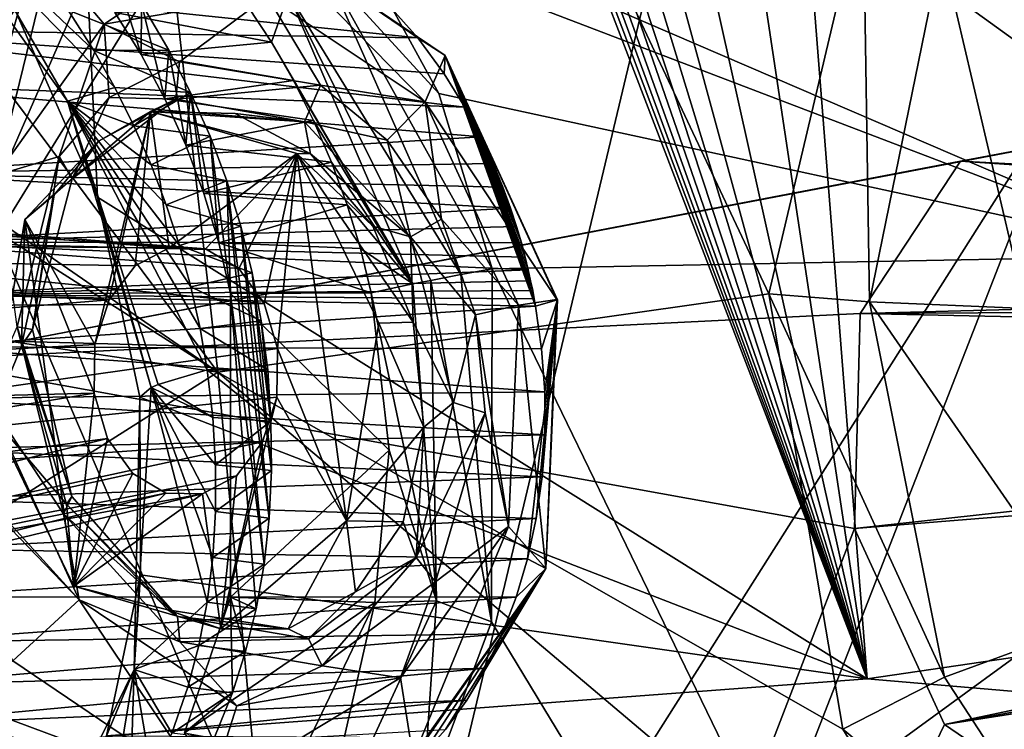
# Model space of a CAD drawing. Header units: metres. Extents: x -150 to 307, y -550 to 84.
# Tile 1000 of 1056: x 214.26 to 217.63, y 29.11 to 31.54. Entities that reach past the tile are written whole.
import ezdxf

# ---------------------------------------------------------------- set-up
doc = ezdxf.new("R2010")
doc.units = ezdxf.units.M
doc.layers.add('solid_26006363', color=7, linetype='CONTINUOUS')

msp = doc.modelspace()

# ---------------------------------------------------------------- linework, layer by layer
at = {"layer": 'solid_26006363'}
for points in [[(217.86026, 31.333513, 929.891663), (211.848404, 35.674782, 924.535278), (228.386642, 46.874367, 933.978455)], [(217.138947, 34.706226, 930.883545), (219.641235, 30.798508, 933.339844), (222.027405, 38.415852, 934.065552)], [(215.486389, 37.071774, 904.246948), (213.084427, 37.560883, 902.205933), (213.923233, 30.378296, 901.274719)], [(218.371445, 37.137581, 897.953064), (218.258987, 30.736115, 896.402832), (217.574921, 36.85342, 897.170654)], [(215.642883, 36.533531, 904.251953), (215.486389, 37.071774, 904.246948), (213.923233, 30.378296, 901.274719)], [(214.252121, 36.878094, 897.358582), (214.250473, 31.567696, 895.786499), (214.528061, 30.93549, 895.836792)], [(214.252121, 36.878094, 897.358582), (214.528061, 30.93549, 895.836792), (217.163406, 29.286482, 897.642273)], [(214.311935, 36.863071, 897.406006), (214.252121, 36.878094, 897.358582), (217.163406, 29.286482, 897.642273)], [(214.388367, 36.818512, 897.459045), (214.311935, 36.863071, 897.406006), (217.163406, 29.286482, 897.642273)], [(217.574921, 36.85342, 897.170654), (218.258987, 30.736115, 896.402832), (215.249481, 32.031883, 894.023315)], [(214.484894, 36.752907, 897.523438), (214.388367, 36.818512, 897.459045), (217.163406, 29.286482, 897.642273)], [(217.647354, 36.807339, 900.363098), (217.572937, 36.741871, 900.275024), (219.303116, 30.249979, 899.890381)], [(214.608307, 36.66671, 897.605103), (214.484894, 36.752907, 897.523438), (217.163406, 29.286482, 897.642273)], [(217.572937, 36.741871, 900.275024), (217.478226, 36.656181, 900.162292), (219.303116, 30.249979, 899.890381)], [(214.76741, 36.560158, 897.712097), (214.608307, 36.66671, 897.605103), (217.163406, 29.286482, 897.642273)], [(217.478226, 36.656181, 900.162292), (217.354446, 36.550407, 900.017151), (219.303116, 30.249979, 899.890381)], [(214.975708, 36.434803, 897.856812), (214.76741, 36.560158, 897.712097), (217.163406, 29.286482, 897.642273)], [(217.354446, 36.550407, 900.017151), (217.187653, 36.426064, 899.827576), (219.303116, 30.249979, 899.890381)], [(216.245438, 35.70789, 904.596375), (215.642883, 36.533531, 904.251953), (213.923233, 30.378296, 901.274719)], [(215.253571, 36.296837, 898.059326), (214.975708, 36.434803, 897.856812), (217.163406, 29.286482, 897.642273)], [(217.187653, 36.426064, 899.827576), (216.955307, 36.289906, 899.5755), (219.483917, 29.627092, 899.868652)], [(217.187653, 36.426064, 899.827576), (219.483917, 29.627092, 899.868652), (219.303116, 30.249979, 899.890381)], [(215.628815, 36.166958, 898.351379), (215.253571, 36.296837, 898.059326), (217.163406, 29.286482, 897.642273)], [(216.955307, 36.289906, 899.5755), (216.623062, 36.162941, 899.237244), (219.483917, 29.627092, 899.868652)], [(216.137314, 36.099575, 898.782898), (215.628815, 36.166958, 898.351379), (217.163406, 29.286482, 897.642273)], [(216.623062, 36.162941, 899.237244), (216.137314, 36.099575, 898.782898), (217.163406, 29.286482, 897.642273)], [(216.623062, 36.162941, 899.237244), (217.163406, 29.286482, 897.642273), (219.483917, 29.627092, 899.868652)], [(211.078156, 35.510029, 897.894836), (214.303421, 35.96291, 900.844727), (214.940109, 30.336975, 900.138123)], [(216.826874, 30.605143, 901.890869), (214.940109, 30.336975, 900.138123), (214.303421, 35.96291, 900.844727)], [(217.149643, 31.970301, 902.480347), (216.826874, 30.605143, 901.890869), (214.303421, 35.96291, 900.844727)], [(217.724976, 35.807453, 905.993652), (217.035202, 35.431084, 905.256958), (218.02388, 31.160553, 905.17926)], [(217.035202, 35.431084, 905.256958), (216.245438, 35.70789, 904.596375), (213.923233, 30.378296, 901.274719)], [(208.028397, 15.818866, 924.133667), (211.848404, 35.674782, 924.535278), (217.86026, 31.333513, 929.891663)], [(211.078156, 35.510029, 897.894836), (214.940109, 30.336975, 900.138123), (211.288879, 32.855736, 897.467896)], [(217.035202, 35.431084, 905.256958), (213.923233, 30.378296, 901.274719), (218.02388, 31.160553, 905.17926)], [(212.637207, 34.4235, 927.385193), (215.484024, 27.767172, 930.53302), (217.138947, 34.706226, 930.883545)], [(217.138947, 34.706226, 930.883545), (215.484024, 27.767172, 930.53302), (219.641235, 30.798508, 933.339844)], [(212.637207, 34.4235, 927.385193), (210.609711, 22.999319, 927.270874), (215.484024, 27.767172, 930.53302)], [(212.330322, 31.99634, 898.188232), (211.288879, 32.855736, 897.467896), (214.940109, 30.336975, 900.138123)], [(207.210709, 32.490288, 894.447876), (226.584961, 17.939213, 905.5672), (226.852875, 18.152309, 905.862976)], [(207.210709, 32.490288, 894.447876), (226.910736, 18.299572, 905.940063), (226.584961, 17.939213, 905.5672)], [(207.210709, 32.490288, 894.447876), (226.852875, 18.152309, 905.862976), (226.910736, 18.299572, 905.940063)], [(213.845383, 32.075024, 895.267334), (214.425476, 31.264368, 895.534668), (214.250473, 31.567696, 895.786499)], [(214.587646, 31.311029, 895.159607), (214.425476, 31.264368, 895.534668), (213.845383, 32.075024, 895.267334)], [(214.516434, 31.437704, 895.136597), (214.587646, 31.311029, 895.159607), (213.845383, 32.075024, 895.267334)], [(214.428345, 31.57637, 895.102783), (214.516434, 31.437704, 895.136597), (213.845383, 32.075024, 895.267334)], [(218.258987, 30.736115, 896.402832), (215.403854, 31.826954, 894.11499), (215.249481, 32.031883, 894.023315)], [(212.964233, 30.629288, 898.454285), (212.330322, 31.99634, 898.188232), (214.940109, 30.336975, 900.138123)], [(217.171555, 30.577318, 902.090637), (216.826874, 30.605143, 901.890869), (217.149643, 31.970301, 902.480347)], [(217.418381, 31.785557, 902.602356), (217.171555, 30.577318, 902.090637), (217.149643, 31.970301, 902.480347)], [(215.055481, 31.869308, 892.150513), (214.550995, 31.528038, 891.504211), (214.36467, 31.749233, 891.529175)], [(215.055481, 31.869308, 892.150513), (215.109039, 31.623423, 892.005737), (214.550995, 31.528038, 891.504211)], [(215.055481, 31.869308, 892.150513), (215.649841, 31.261801, 892.400635), (215.109039, 31.623423, 892.005737)], [(215.71904, 31.420338, 892.633728), (215.649841, 31.261801, 892.400635), (215.055481, 31.869308, 892.150513)], [(215.625214, 31.481527, 892.861877), (215.71904, 31.420338, 892.633728), (215.055481, 31.869308, 892.150513)], [(215.507187, 31.613689, 892.779175), (215.625214, 31.481527, 892.861877), (215.055481, 31.869308, 892.150513)], [(215.311295, 31.712795, 894.064697), (215.403854, 31.826954, 894.11499), (215.69664, 31.291056, 894.259338)], [(218.258987, 30.736115, 896.402832), (215.69664, 31.291056, 894.259338), (215.403854, 31.826954, 894.11499)], [(214.127914, 31.784117, 891.604126), (214.36467, 31.749233, 891.529175), (213.918045, 31.108477, 891.014832)], [(217.707031, 30.55471, 902.116211), (217.171555, 30.577318, 902.090637), (217.418381, 31.785557, 902.602356)], [(217.903275, 31.558571, 902.567078), (217.707031, 30.55471, 902.116211), (217.418381, 31.785557, 902.602356)], [(214.36467, 31.749233, 891.529175), (214.183273, 31.011196, 891.08313), (213.918045, 31.108477, 891.014832)], [(214.36467, 31.749233, 891.529175), (214.550995, 31.528038, 891.504211), (214.183273, 31.011196, 891.08313)], [(214.576492, 31.745401, 894.719482), (214.588364, 31.568439, 894.69281), (214.678268, 31.42458, 894.741272)], [(214.678818, 31.598503, 894.777954), (214.576492, 31.745401, 894.719482), (214.678268, 31.42458, 894.741272)], [(213.389633, 31.713556, 895.692078), (215.625214, 31.481527, 892.861877), (215.507187, 31.613689, 892.779175)], [(213.389633, 31.713556, 895.692078), (213.539993, 31.511629, 895.78064), (215.625214, 31.481527, 892.861877)], [(215.182495, 31.631571, 894.080505), (215.311295, 31.712795, 894.064697), (215.772659, 30.671072, 894.234558)], [(215.311295, 31.712795, 894.064697), (215.69664, 31.291056, 894.259338), (215.8797, 30.690626, 894.296875)], [(215.772659, 30.671072, 894.234558), (215.311295, 31.712795, 894.064697), (215.8797, 30.690626, 894.296875)], [(214.550995, 31.528038, 891.504211), (215.109039, 31.623423, 892.005737), (214.808777, 31.398949, 891.700317)], [(215.109039, 31.623423, 892.005737), (215.292252, 31.318712, 892.102051), (214.808777, 31.398949, 891.700317)], [(215.123825, 31.466383, 894.222229), (215.04158, 31.591318, 894.180542), (215.182495, 31.631571, 894.080505)], [(215.109039, 31.623423, 892.005737), (215.649841, 31.261801, 892.400635), (215.292252, 31.318712, 892.102051)], [(215.123825, 31.466383, 894.222229), (215.182495, 31.631571, 894.080505), (215.608246, 30.638472, 894.230103)], [(215.669312, 30.650892, 894.220581), (215.182495, 31.631571, 894.080505), (215.772659, 30.671072, 894.234558)], [(215.669312, 30.650892, 894.220581), (215.608246, 30.638472, 894.230103), (215.182495, 31.631571, 894.080505)], [(214.428345, 31.57637, 895.102783), (214.678818, 31.598503, 894.777954), (214.773239, 31.439468, 894.827209)], [(214.588364, 31.568439, 894.69281), (215.04158, 31.591318, 894.180542), (215.123825, 31.466383, 894.222229)], [(214.678818, 31.598503, 894.777954), (214.678268, 31.42458, 894.741272), (214.759369, 31.272825, 894.780579)], [(214.773239, 31.439468, 894.827209), (214.678818, 31.598503, 894.777954), (214.759369, 31.272825, 894.780579)], [(214.425476, 31.264368, 895.534668), (214.528061, 30.93549, 895.836792), (214.250473, 31.567696, 895.786499)], [(214.428345, 31.57637, 895.102783), (214.773239, 31.439468, 894.827209), (214.516434, 31.437704, 895.136597)], [(214.678268, 31.42458, 894.741272), (214.588364, 31.568439, 894.69281), (215.123825, 31.466383, 894.222229)], [(214.397385, 31.075453, 891.280151), (214.183273, 31.011196, 891.08313), (214.550995, 31.528038, 891.504211)], [(214.568695, 31.276424, 891.468323), (214.397385, 31.075453, 891.280151), (214.550995, 31.528038, 891.504211)], [(214.568695, 31.276424, 891.468323), (214.550995, 31.528038, 891.504211), (214.808777, 31.398949, 891.700317)], [(213.539993, 31.511629, 895.78064), (215.786148, 31.24403, 892.965881), (215.715942, 31.357466, 892.922058)], [(213.539993, 31.511629, 895.78064), (213.650192, 31.327446, 895.838196), (215.786148, 31.24403, 892.965881)], [(213.539993, 31.511629, 895.78064), (215.715942, 31.357466, 892.922058), (215.625214, 31.481527, 892.861877)], [(214.678268, 31.42458, 894.741272), (215.123825, 31.466383, 894.222229), (215.199631, 31.335037, 894.256958)], [(215.199631, 31.335037, 894.256958), (215.123825, 31.466383, 894.222229), (215.608246, 30.638472, 894.230103)], [(215.625214, 31.481527, 892.861877), (215.715942, 31.357466, 892.922058), (215.71904, 31.420338, 892.633728)], [(214.516434, 31.437704, 895.136597), (214.773239, 31.439468, 894.827209), (214.847504, 31.294588, 894.861938)], [(214.516434, 31.437704, 895.136597), (214.847504, 31.294588, 894.861938), (214.587646, 31.311029, 895.159607)], [(214.759369, 31.272825, 894.780579), (214.678268, 31.42458, 894.741272), (215.199631, 31.335037, 894.256958)], [(214.773239, 31.439468, 894.827209), (214.759369, 31.272825, 894.780579), (214.831085, 31.113705, 894.810364)], [(214.847504, 31.294588, 894.861938), (214.773239, 31.439468, 894.827209), (214.831085, 31.113705, 894.810364)], [(216.101044, 30.584837, 892.797058), (215.649841, 31.261801, 892.400635), (215.71904, 31.420338, 892.633728)], [(215.715942, 31.357466, 892.922058), (215.786148, 31.24403, 892.965881), (215.71904, 31.420338, 892.633728)], [(216.103104, 30.584391, 892.827393), (216.101044, 30.584837, 892.797058), (215.71904, 31.420338, 892.633728)], [(216.02858, 30.562809, 893.074036), (216.103104, 30.584391, 892.827393), (215.71904, 31.420338, 892.633728)], [(216.02356, 30.587608, 893.073425), (216.02858, 30.562809, 893.074036), (215.71904, 31.420338, 892.633728)], [(216.01886, 30.616625, 893.073486), (216.02356, 30.587608, 893.073425), (215.71904, 31.420338, 892.633728)], [(216.011414, 30.649677, 893.072021), (216.01886, 30.616625, 893.073486), (215.71904, 31.420338, 892.633728)], [(216.003021, 30.687458, 893.070374), (216.011414, 30.649677, 893.072021), (215.71904, 31.420338, 892.633728)], [(215.992737, 30.730516, 893.067871), (216.003021, 30.687458, 893.070374), (215.71904, 31.420338, 892.633728)], [(215.97963, 30.779444, 893.063782), (215.992737, 30.730516, 893.067871), (215.71904, 31.420338, 892.633728)], [(215.962997, 30.834991, 893.057739), (215.97963, 30.779444, 893.063782), (215.71904, 31.420338, 892.633728)], [(215.942184, 30.898069, 893.049194), (215.962997, 30.834991, 893.057739), (215.71904, 31.420338, 892.633728)], [(215.916031, 30.969604, 893.037292), (215.942184, 30.898069, 893.049194), (215.71904, 31.420338, 892.633728)], [(215.882919, 31.050587, 893.020752), (215.916031, 30.969604, 893.037292), (215.71904, 31.420338, 892.633728)], [(215.840591, 31.14185, 892.997742), (215.882919, 31.050587, 893.020752), (215.71904, 31.420338, 892.633728)], [(215.786148, 31.24403, 892.965881), (215.840591, 31.14185, 892.997742), (215.71904, 31.420338, 892.633728)], [(214.568695, 31.276424, 891.468323), (214.808777, 31.398949, 891.700317), (214.797119, 31.271193, 891.747437)], [(214.797119, 31.271193, 891.747437), (214.808777, 31.398949, 891.700317), (215.292252, 31.318712, 892.102051)], [(210.618042, 12.746159, 926.440979), (208.028397, 15.818866, 924.133667), (217.86026, 31.333513, 929.891663)], [(210.618042, 12.746159, 926.440979), (217.86026, 31.333513, 929.891663), (222.933075, 25.208296, 934.411377)], [(213.650192, 31.327446, 895.838196), (215.840591, 31.14185, 892.997742), (215.786148, 31.24403, 892.965881)], [(213.650192, 31.327446, 895.838196), (213.79039, 31.018394, 895.896362), (215.840591, 31.14185, 892.997742)], [(214.759369, 31.272825, 894.780579), (215.199631, 31.335037, 894.256958), (215.268402, 31.19792, 894.284424)], [(215.237183, 31.193531, 892.111572), (214.797119, 31.271193, 891.747437), (215.292252, 31.318712, 892.102051)], [(215.268402, 31.19792, 894.284424), (215.199631, 31.335037, 894.256958), (215.608246, 30.638472, 894.230103)], [(215.237183, 31.193531, 892.111572), (215.292252, 31.318712, 892.102051), (215.520203, 31.130829, 892.261536)], [(215.649841, 31.261801, 892.400635), (215.520203, 31.130829, 892.261536), (215.292252, 31.318712, 892.102051)], [(214.587646, 31.311029, 895.159607), (214.652893, 31.180279, 895.176331), (214.425476, 31.264368, 895.534668)], [(214.587646, 31.311029, 895.159607), (214.847504, 31.294588, 894.861938), (214.652893, 31.180279, 895.176331)], [(214.652893, 31.180279, 895.176331), (214.847504, 31.294588, 894.861938), (214.913895, 31.144547, 894.888977)], [(214.847504, 31.294588, 894.861938), (214.831085, 31.113705, 894.810364), (214.892715, 30.948748, 894.830322)], [(214.847504, 31.294588, 894.861938), (214.892715, 30.948748, 894.830322), (214.943848, 30.77915, 894.840332)], [(214.913895, 31.144547, 894.888977), (214.847504, 31.294588, 894.861938), (214.943848, 30.77915, 894.840332)], [(218.258987, 30.736115, 896.402832), (215.8797, 30.690626, 894.296875), (215.69664, 31.291056, 894.259338)], [(214.441589, 30.998728, 891.382813), (214.397385, 31.075453, 891.280151), (214.568695, 31.276424, 891.468323)], [(214.425476, 31.264368, 895.534668), (214.712036, 30.284004, 895.504822), (214.528061, 30.93549, 895.836792)], [(214.425476, 31.264368, 895.534668), (214.904495, 30.344143, 895.144775), (214.73645, 30.294781, 895.431335)], [(214.880005, 30.486568, 895.165527), (214.904495, 30.344143, 895.144775), (214.425476, 31.264368, 895.534668)], [(214.425476, 31.264368, 895.534668), (214.73645, 30.294781, 895.431335), (214.712036, 30.284004, 895.504822)], [(214.848343, 30.628815, 895.180176), (214.880005, 30.486568, 895.165527), (214.425476, 31.264368, 895.534668)], [(214.809631, 30.770035, 895.18866), (214.848343, 30.628815, 895.180176), (214.425476, 31.264368, 895.534668)], [(214.764053, 30.909388, 895.190857), (214.809631, 30.770035, 895.18866), (214.425476, 31.264368, 895.534668)], [(214.711777, 31.046213, 895.186768), (214.764053, 30.909388, 895.190857), (214.425476, 31.264368, 895.534668)], [(214.652893, 31.180279, 895.176331), (214.711777, 31.046213, 895.186768), (214.425476, 31.264368, 895.534668)], [(214.441589, 30.998728, 891.382813), (214.568695, 31.276424, 891.468323), (214.797119, 31.271193, 891.747437)], [(214.531494, 31.127274, 891.633484), (214.441589, 30.998728, 891.382813), (214.797119, 31.271193, 891.747437)], [(214.531494, 31.127274, 891.633484), (214.797119, 31.271193, 891.747437), (214.71022, 31.229275, 891.854492)], [(215.237183, 31.193531, 892.111572), (214.71022, 31.229275, 891.854492), (214.797119, 31.271193, 891.747437)], [(214.831085, 31.113705, 894.810364), (214.759369, 31.272825, 894.780579), (215.268402, 31.19792, 894.284424)], [(215.649841, 31.261801, 892.400635), (215.706284, 30.86042, 892.368469), (215.520203, 31.130829, 892.261536)], [(215.649841, 31.261801, 892.400635), (215.970367, 30.566343, 892.539124), (215.706284, 30.86042, 892.368469)], [(216.101044, 30.584837, 892.797058), (215.970367, 30.566343, 892.539124), (215.649841, 31.261801, 892.400635)], [(214.279984, 30.858852, 891.47113), (214.71022, 31.229275, 891.854492), (214.519135, 30.430927, 891.684204)], [(214.531494, 31.127274, 891.633484), (214.71022, 31.229275, 891.854492), (214.279984, 30.858852, 891.47113)], [(214.71022, 31.229275, 891.854492), (214.568405, 30.583944, 891.728088), (214.519135, 30.430927, 891.684204)], [(214.71022, 31.229275, 891.854492), (214.657516, 30.700096, 891.807495), (214.568405, 30.583944, 891.728088)], [(214.71022, 31.229275, 891.854492), (214.773682, 30.761766, 891.911011), (214.657516, 30.700096, 891.807495)], [(215.210876, 31.084682, 892.300537), (214.773682, 30.761766, 891.911011), (214.71022, 31.229275, 891.854492)], [(215.258087, 31.084583, 892.248291), (215.210876, 31.084682, 892.300537), (214.71022, 31.229275, 891.854492)], [(215.000076, 31.222694, 892.05719), (215.258087, 31.084583, 892.248291), (214.71022, 31.229275, 891.854492)], [(215.237183, 31.193531, 892.111572), (215.000076, 31.222694, 892.05719), (214.71022, 31.229275, 891.854492)], [(215.237183, 31.193531, 892.111572), (215.258087, 31.084583, 892.248291), (215.000076, 31.222694, 892.05719)], [(214.652893, 31.180279, 895.176331), (214.913895, 31.144547, 894.888977), (214.711777, 31.046213, 895.186768)], [(214.831085, 31.113705, 894.810364), (215.268402, 31.19792, 894.284424), (215.329666, 31.05584, 894.304382)], [(215.59993, 30.799896, 892.335327), (215.258087, 31.084583, 892.248291), (215.237183, 31.193531, 892.111572)], [(215.59993, 30.799896, 892.335327), (215.237183, 31.193531, 892.111572), (215.520203, 31.130829, 892.261536)], [(215.329666, 31.05584, 894.304382), (215.268402, 31.19792, 894.284424), (215.608246, 30.638472, 894.230103)], [(214.773682, 30.761766, 891.911011), (209.579437, 31.160164, 897.63208), (209.112137, 30.80085, 897.154297)], [(214.898651, 30.758759, 892.022339), (210.157608, 31.059816, 898.111023), (209.579437, 31.160164, 897.63208)], [(214.898651, 30.758759, 892.022339), (209.579437, 31.160164, 897.63208), (214.773682, 30.761766, 891.911011)], [(217.483505, 31.058556, 904.653503), (218.02388, 31.160553, 905.17926), (213.923233, 30.378296, 901.274719)], [(223.114975, 30.761793, 899.356201), (218.02388, 31.160553, 905.17926), (217.483505, 31.058556, 904.653503)], [(213.79039, 31.018394, 895.896362), (215.882919, 31.050587, 893.020752), (215.840591, 31.14185, 892.997742)], [(214.531494, 31.127274, 891.633484), (214.279984, 30.858852, 891.47113), (214.380173, 30.944204, 891.460266)], [(214.531494, 31.127274, 891.633484), (214.380173, 30.944204, 891.460266), (214.441589, 30.998728, 891.382813)], [(214.711777, 31.046213, 895.186768), (214.913895, 31.144547, 894.888977), (214.970886, 30.991871, 894.907349)], [(214.892715, 30.948748, 894.830322), (214.831085, 31.113705, 894.810364), (215.329666, 31.05584, 894.304382)], [(214.913895, 31.144547, 894.888977), (214.943848, 30.77915, 894.840332), (214.984161, 30.606047, 894.840393)], [(214.970886, 30.991871, 894.907349), (214.913895, 31.144547, 894.888977), (214.984161, 30.606047, 894.840393)], [(215.59993, 30.799896, 892.335327), (215.520203, 31.130829, 892.261536), (215.706284, 30.86042, 892.368469)], [(215.210876, 31.084682, 892.300537), (214.898651, 30.758759, 892.022339), (214.773682, 30.761766, 891.911011)], [(215.210876, 31.084682, 892.300537), (215.012589, 30.691992, 892.123901), (214.898651, 30.758759, 892.022339)], [(215.210876, 31.084682, 892.300537), (215.098862, 30.572008, 892.200745), (215.012589, 30.691992, 892.123901)], [(215.210876, 31.084682, 892.300537), (215.14444, 30.417044, 892.241333), (215.098862, 30.572008, 892.200745)], [(215.210876, 31.084682, 892.300537), (215.381012, 29.827234, 892.452148), (215.14444, 30.417044, 892.241333)], [(215.210876, 31.084682, 892.300537), (215.491348, 30.504467, 892.550415), (215.381012, 29.827234, 892.452148)], [(215.609283, 30.50791, 892.417542), (215.491348, 30.504467, 892.550415), (215.210876, 31.084682, 892.300537)], [(215.470734, 30.836069, 892.374878), (215.609283, 30.50791, 892.417542), (215.210876, 31.084682, 892.300537)], [(215.258087, 31.084583, 892.248291), (215.470734, 30.836069, 892.374878), (215.210876, 31.084682, 892.300537)], [(215.59993, 30.799896, 892.335327), (215.470734, 30.836069, 892.374878), (215.258087, 31.084583, 892.248291)], [(215.098862, 30.572008, 892.200745), (210.622925, 30.541452, 898.40686), (210.157608, 31.059816, 898.111023)], [(215.012589, 30.691992, 892.123901), (215.098862, 30.572008, 892.200745), (210.157608, 31.059816, 898.111023)], [(214.898651, 30.758759, 892.022339), (215.012589, 30.691992, 892.123901), (210.157608, 31.059816, 898.111023)], [(213.79039, 31.018394, 895.896362), (215.916031, 30.969604, 893.037292), (215.882919, 31.050587, 893.020752)], [(217.13974, 30.537546, 904.222717), (217.483505, 31.058556, 904.653503), (213.923233, 30.378296, 901.274719)], [(214.397385, 31.075453, 891.280151), (214.253418, 30.491816, 891.0401), (214.183273, 31.011196, 891.08313)], [(214.305817, 30.483051, 891.151123), (214.253418, 30.491816, 891.0401), (214.397385, 31.075453, 891.280151)], [(214.441589, 30.998728, 891.382813), (214.305817, 30.483051, 891.151123), (214.397385, 31.075453, 891.280151)], [(214.711777, 31.046213, 895.186768), (214.970886, 30.991871, 894.907349), (214.764053, 30.909388, 895.190857)], [(214.892715, 30.948748, 894.830322), (215.329666, 31.05584, 894.304382), (215.383148, 30.909603, 894.316711)], [(215.383148, 30.909603, 894.316711), (215.329666, 31.05584, 894.304382), (215.608246, 30.638472, 894.230103)], [(222.873535, 30.689518, 899.141113), (217.483505, 31.058556, 904.653503), (217.13974, 30.537546, 904.222717)], [(222.987366, 30.75778, 899.242554), (217.483505, 31.058556, 904.653503), (222.873535, 30.689518, 899.141113)], [(223.114975, 30.761793, 899.356201), (217.483505, 31.058556, 904.653503), (222.987366, 30.75778, 899.242554)], [(213.79039, 31.018394, 895.896362), (215.942184, 30.898069, 893.049194), (215.916031, 30.969604, 893.037292)], [(213.79039, 31.018394, 895.896362), (213.866653, 30.781681, 895.914185), (215.942184, 30.898069, 893.049194)], [(214.380173, 30.944204, 891.460266), (214.305817, 30.483051, 891.151123), (214.441589, 30.998728, 891.382813)], [(214.764053, 30.909388, 895.190857), (214.970886, 30.991871, 894.907349), (215.018845, 30.836044, 894.917419)], [(214.970886, 30.991871, 894.907349), (214.984161, 30.606047, 894.840393), (215.098618, 29.678654, 894.755554)], [(214.970886, 30.991871, 894.907349), (215.098618, 29.678654, 894.755554), (215.115784, 29.83626, 894.801514)], [(215.018845, 30.836044, 894.917419), (214.970886, 30.991871, 894.907349), (215.115784, 29.83626, 894.801514)], [(214.380173, 30.944204, 891.460266), (214.279984, 30.858852, 891.47113), (214.267975, 30.426188, 891.24585)], [(214.380173, 30.944204, 891.460266), (214.267975, 30.426188, 891.24585), (214.305817, 30.483051, 891.151123)], [(214.943848, 30.77915, 894.840332), (214.892715, 30.948748, 894.830322), (215.383148, 30.909603, 894.316711)], [(214.528061, 30.93549, 895.836792), (214.673462, 30.251316, 895.759338), (217.163406, 29.286482, 897.642273)], [(214.712036, 30.284004, 895.504822), (214.673462, 30.251316, 895.759338), (214.528061, 30.93549, 895.836792)], [(213.866653, 30.781681, 895.914185), (215.962997, 30.834991, 893.057739), (215.942184, 30.898069, 893.049194)], [(214.764053, 30.909388, 895.190857), (215.018845, 30.836044, 894.917419), (214.809631, 30.770035, 895.18866)], [(214.943848, 30.77915, 894.840332), (215.383148, 30.909603, 894.316711), (215.428619, 30.759951, 894.32135)], [(215.428619, 30.759951, 894.32135), (215.383148, 30.909603, 894.316711), (215.608246, 30.638472, 894.230103)], [(214.447632, 29.603462, 891.620483), (214.16951, 30.182602, 891.372681), (214.279984, 30.858852, 891.47113)], [(214.267975, 30.426188, 891.24585), (214.279984, 30.858852, 891.47113), (214.16951, 30.182602, 891.372681)], [(214.279984, 30.858852, 891.47113), (214.519135, 30.430927, 891.684204), (214.517166, 30.264397, 891.682434)], [(214.447632, 29.603462, 891.620483), (214.279984, 30.858852, 891.47113), (214.517166, 30.264397, 891.682434)], [(215.59993, 30.799896, 892.335327), (215.706284, 30.86042, 892.368469), (215.822754, 30.533226, 892.404236)], [(215.970367, 30.566343, 892.539124), (215.822754, 30.533226, 892.404236), (215.706284, 30.86042, 892.368469)], [(213.866653, 30.781681, 895.914185), (215.97963, 30.779444, 893.063782), (215.962997, 30.834991, 893.057739)], [(214.809631, 30.770035, 895.18866), (215.018845, 30.836044, 894.917419), (215.058334, 30.676142, 894.919373)], [(215.018845, 30.836044, 894.917419), (215.115784, 29.83626, 894.801514), (215.123764, 29.999708, 894.84082)], [(215.058334, 30.676142, 894.919373), (215.018845, 30.836044, 894.917419), (215.123764, 29.999708, 894.84082)], [(215.59993, 30.799896, 892.335327), (215.609283, 30.50791, 892.417542), (215.470734, 30.836069, 892.374878)], [(214.568405, 30.583944, 891.728088), (209.112137, 30.80085, 897.154297), (208.935577, 30.123995, 896.864014)], [(214.657516, 30.700096, 891.807495), (214.773682, 30.761766, 891.911011), (209.112137, 30.80085, 897.154297)], [(214.568405, 30.583944, 891.728088), (214.657516, 30.700096, 891.807495), (209.112137, 30.80085, 897.154297)], [(213.866653, 30.781681, 895.914185), (216.003021, 30.687458, 893.070374), (215.992737, 30.730516, 893.067871)], [(213.866653, 30.781681, 895.914185), (213.908524, 30.602211, 895.914063), (216.003021, 30.687458, 893.070374)], [(213.866653, 30.781681, 895.914185), (215.992737, 30.730516, 893.067871), (215.97963, 30.779444, 893.063782)], [(214.943848, 30.77915, 894.840332), (215.428619, 30.759951, 894.32135), (215.465805, 30.607647, 894.318298)], [(214.943848, 30.77915, 894.840332), (215.465805, 30.607647, 894.318298), (214.984161, 30.606047, 894.840393)], [(215.484024, 27.767172, 930.53302), (217.784317, 23.137108, 932.776428), (219.641235, 30.798508, 933.339844)], [(215.747772, 30.232758, 892.337524), (215.609283, 30.50791, 892.417542), (215.59993, 30.799896, 892.335327)], [(215.747772, 30.232758, 892.337524), (215.59993, 30.799896, 892.335327), (215.822754, 30.533226, 892.404236)], [(214.809631, 30.770035, 895.18866), (215.058334, 30.676142, 894.919373), (214.848343, 30.628815, 895.180176)], [(215.465805, 30.607647, 894.318298), (215.428619, 30.759951, 894.32135), (215.608246, 30.638472, 894.230103)], [(218.258987, 30.736115, 896.402832), (218.818283, 24.63063, 895.775085), (215.8797, 30.690626, 894.296875)], [(213.908524, 30.602211, 895.914063), (216.011414, 30.649677, 893.072021), (216.003021, 30.687458, 893.070374)], [(214.848343, 30.628815, 895.180176), (215.058334, 30.676142, 894.919373), (215.089371, 30.512175, 894.91333)], [(215.058334, 30.676142, 894.919373), (215.123764, 29.999708, 894.84082), (215.122513, 30.169003, 894.873413)], [(215.089371, 30.512175, 894.91333), (215.058334, 30.676142, 894.919373), (215.122513, 30.169003, 894.873413)], [(215.772659, 30.671072, 894.234558), (215.8797, 30.690626, 894.296875), (215.877319, 29.482153, 894.055481)], [(218.818283, 24.63063, 895.775085), (215.877319, 29.482153, 894.055481), (215.8797, 30.690626, 894.296875)], [(222.873535, 30.689518, 899.141113), (217.13974, 30.537546, 904.222717), (222.788666, 30.569798, 899.065491)], [(213.908524, 30.602211, 895.914063), (216.01886, 30.616625, 893.073486), (216.011414, 30.649677, 893.072021)], [(215.68959, 29.553858, 894.002014), (215.608246, 30.638472, 894.230103), (215.669312, 30.650892, 894.220581)], [(215.669312, 30.650892, 894.220581), (215.772659, 30.671072, 894.234558), (215.877319, 29.482153, 894.055481)], [(215.68959, 29.553858, 894.002014), (215.669312, 30.650892, 894.220581), (215.877319, 29.482153, 894.055481)], [(213.019028, 29.119267, 898.197327), (212.964233, 30.629288, 898.454285), (214.940109, 30.336975, 900.138123)], [(213.908524, 30.602211, 895.914063), (216.02356, 30.587608, 893.073425), (216.01886, 30.616625, 893.073486)], [(214.848343, 30.628815, 895.180176), (215.089371, 30.512175, 894.91333), (214.880005, 30.486568, 895.165527)], [(214.984161, 30.606047, 894.840393), (215.465805, 30.607647, 894.318298), (215.526688, 30.069227, 894.247986)], [(215.68959, 29.553858, 894.002014), (215.465805, 30.607647, 894.318298), (215.608246, 30.638472, 894.230103)], [(215.526688, 30.069227, 894.247986), (215.465805, 30.607647, 894.318298), (215.68959, 29.553858, 894.002014)], [(214.519135, 30.430927, 891.684204), (214.568405, 30.583944, 891.728088), (208.935577, 30.123995, 896.864014)], [(213.908524, 30.602211, 895.914063), (216.02858, 30.562809, 893.074036), (216.02356, 30.587608, 893.073425)], [(213.93718, 30.422859, 895.902649), (216.02858, 30.562809, 893.074036), (213.908524, 30.602211, 895.914063)], [(216.826874, 30.605143, 901.890869), (217.080124, 29.113903, 901.813843), (214.940109, 30.336975, 900.138123)], [(214.983688, 29.566008, 894.63324), (214.984161, 30.606047, 894.840393), (215.526688, 30.069227, 894.247986)], [(215.072006, 29.526525, 894.702576), (214.984161, 30.606047, 894.840393), (214.983688, 29.566008, 894.63324)], [(215.072006, 29.526525, 894.702576), (215.098618, 29.678654, 894.755554), (214.984161, 30.606047, 894.840393)], [(216.063553, 29.664536, 892.610596), (215.970367, 30.566343, 892.539124), (216.101044, 30.584837, 892.797058)], [(216.001144, 29.698, 892.921082), (216.103104, 30.584391, 892.827393), (216.030746, 29.835741, 892.967285)], [(216.063553, 29.664536, 892.610596), (216.103104, 30.584391, 892.827393), (216.001144, 29.698, 892.921082)], [(216.049072, 30.416113, 893.070007), (216.103104, 30.584391, 892.827393), (216.02858, 30.562809, 893.074036)], [(216.030746, 29.835741, 892.967285), (216.103104, 30.584391, 892.827393), (216.050537, 29.977627, 893.005676)], [(216.059631, 30.268957, 893.05719), (216.103104, 30.584391, 892.827393), (216.049072, 30.416113, 893.070007)], [(216.050537, 29.977627, 893.005676), (216.103104, 30.584391, 892.827393), (216.060165, 30.122429, 893.035706)], [(216.060165, 30.122429, 893.035706), (216.103104, 30.584391, 892.827393), (216.059631, 30.268957, 893.05719)], [(216.063553, 29.664536, 892.610596), (216.101044, 30.584837, 892.797058), (216.103104, 30.584391, 892.827393)], [(217.428772, 29.292385, 902.030457), (217.080124, 29.113903, 901.813843), (216.826874, 30.605143, 901.890869)], [(217.171555, 30.577318, 902.090637), (217.428772, 29.292385, 902.030457), (216.826874, 30.605143, 901.890869)], [(217.932449, 29.477125, 902.040955), (217.428772, 29.292385, 902.030457), (217.171555, 30.577318, 902.090637)], [(217.707031, 30.55471, 902.116211), (217.932449, 29.477125, 902.040955), (217.171555, 30.577318, 902.090637)], [(215.098862, 30.572008, 892.200745), (215.14444, 30.417044, 892.241333), (210.622925, 30.541452, 898.40686)], [(215.14444, 30.417044, 892.241333), (210.798981, 29.802349, 898.408936), (210.622925, 30.541452, 898.40686)], [(216.049072, 30.416113, 893.070007), (216.02858, 30.562809, 893.074036), (213.93718, 30.422859, 895.902649)], [(215.935135, 29.808376, 892.359436), (215.822754, 30.533226, 892.404236), (215.970367, 30.566343, 892.539124)], [(216.063553, 29.664536, 892.610596), (215.935135, 29.808376, 892.359436), (215.970367, 30.566343, 892.539124)], [(222.788666, 30.569798, 899.065491), (217.13974, 30.537546, 904.222717), (222.744095, 30.417059, 899.025818)], [(217.119797, 29.801649, 904.049011), (217.13974, 30.537546, 904.222717), (213.923233, 30.378296, 901.274719)], [(214.880005, 30.486568, 895.165527), (215.089371, 30.512175, 894.91333), (215.111984, 30.344149, 894.899231)], [(215.089371, 30.512175, 894.91333), (215.122513, 30.169003, 894.873413), (215.111984, 30.344149, 894.899231)], [(215.609283, 30.50791, 892.417542), (215.646271, 30.14827, 892.366882), (215.491348, 30.504467, 892.550415)], [(215.747772, 30.232758, 892.337524), (215.646271, 30.14827, 892.366882), (215.609283, 30.50791, 892.417542)], [(215.747772, 30.232758, 892.337524), (215.822754, 30.533226, 892.404236), (215.855621, 30.196815, 892.366211)], [(215.935135, 29.808376, 892.359436), (215.855621, 30.196815, 892.366211), (215.822754, 30.533226, 892.404236)], [(222.744095, 30.417059, 899.025818), (217.13974, 30.537546, 904.222717), (217.119797, 29.801649, 904.049011)], [(214.253418, 30.491816, 891.0401), (214.411758, 29.85107, 891.051147), (214.147797, 30.250931, 890.9021)], [(214.440292, 29.911301, 891.142029), (214.411758, 29.85107, 891.051147), (214.253418, 30.491816, 891.0401)], [(214.305817, 30.483051, 891.151123), (214.440292, 29.911301, 891.142029), (214.253418, 30.491816, 891.0401)], [(214.267975, 30.426188, 891.24585), (214.440292, 29.911301, 891.142029), (214.305817, 30.483051, 891.151123)], [(214.880005, 30.486568, 895.165527), (215.111984, 30.344149, 894.899231), (214.904495, 30.344143, 895.144775)], [(215.646271, 30.14827, 892.366882), (215.381012, 29.827234, 892.452148), (215.491348, 30.504467, 892.550415)], [(214.517166, 30.264397, 891.682434), (214.519135, 30.430927, 891.684204), (208.935577, 30.123995, 896.864014)], [(215.14444, 30.417044, 892.241333), (215.142502, 30.250511, 892.239624), (210.798981, 29.802349, 898.408936)], [(216.059631, 30.268957, 893.05719), (213.93718, 30.422859, 895.902649), (213.953522, 30.246422, 895.881287)], [(216.059631, 30.268957, 893.05719), (216.049072, 30.416113, 893.070007), (213.93718, 30.422859, 895.902649)], [(214.267975, 30.426188, 891.24585), (214.16951, 30.182602, 891.372681), (214.422424, 29.884733, 891.255249)], [(214.267975, 30.426188, 891.24585), (214.422424, 29.884733, 891.255249), (214.440292, 29.911301, 891.142029)], [(215.381012, 29.827234, 892.452148), (215.142502, 30.250511, 892.239624), (215.14444, 30.417044, 892.241333)], [(222.744095, 30.417059, 899.025818), (217.119797, 29.801649, 904.049011), (222.745697, 30.253086, 899.027222)], [(210.15062, 28.773491, 897.642944), (214.58371, 23.214386, 900.541687), (213.923233, 30.378296, 901.274719)], [(217.119797, 29.801649, 904.049011), (213.923233, 30.378296, 901.274719), (214.58371, 23.214386, 900.541687)], [(214.73645, 30.294781, 895.431335), (214.904495, 30.344143, 895.144775), (214.923706, 30.180826, 895.113403)], [(214.904495, 30.344143, 895.144775), (215.111984, 30.344149, 894.899231), (215.122513, 30.169003, 894.873413)], [(214.923706, 30.180826, 895.113403), (214.904495, 30.344143, 895.144775), (215.122513, 30.169003, 894.873413)], [(213.019028, 29.119267, 898.197327), (214.940109, 30.336975, 900.138123), (215.467972, 24.722464, 899.552673)], [(217.835709, 27.888176, 902.262634), (215.467972, 24.722464, 899.552673), (214.940109, 30.336975, 900.138123)], [(217.080124, 29.113903, 901.813843), (217.835709, 27.888176, 902.262634), (214.940109, 30.336975, 900.138123)], [(214.712036, 30.284004, 895.504822), (214.654404, 29.31871, 895.211731), (214.673462, 30.251316, 895.759338)], [(214.712036, 30.284004, 895.504822), (214.903885, 29.549238, 894.9151), (214.654404, 29.31871, 895.211731)], [(214.712036, 30.284004, 895.504822), (214.73645, 30.294781, 895.431335), (214.923706, 30.180826, 895.113403)], [(214.712036, 30.284004, 895.504822), (214.923706, 30.180826, 895.113403), (214.933136, 30.018795, 895.074524)], [(214.712036, 30.284004, 895.504822), (214.933136, 30.018795, 895.074524), (214.932922, 29.858932, 895.02832)], [(214.712036, 30.284004, 895.504822), (214.932922, 29.858932, 895.02832), (214.923126, 29.702124, 894.975098)], [(214.712036, 30.284004, 895.504822), (214.923126, 29.702124, 894.975098), (214.903885, 29.549238, 894.9151)], [(214.517166, 30.264397, 891.682434), (208.935577, 30.123995, 896.864014), (209.117157, 29.38081, 896.871399)], [(214.562744, 30.109421, 891.723083), (214.517166, 30.264397, 891.682434), (209.117157, 29.38081, 896.871399)], [(215.142502, 30.250511, 892.239624), (215.093262, 30.097544, 892.19574), (210.798981, 29.802349, 898.408936)], [(213.880142, 30.201, 890.802551), (214.147797, 30.250931, 890.9021), (214.466187, 29.556839, 891.041443)], [(216.060165, 30.122429, 893.035706), (216.059631, 30.268957, 893.05719), (213.953522, 30.246422, 895.881287)], [(216.060165, 30.122429, 893.035706), (213.953522, 30.246422, 895.881287), (213.957581, 30.072903, 895.849976)], [(214.411758, 29.85107, 891.051147), (214.466187, 29.556839, 891.041443), (214.147797, 30.250931, 890.9021)], [(214.447632, 29.603462, 891.620483), (214.517166, 30.264397, 891.682434), (214.562744, 30.109421, 891.723083)], [(214.654404, 29.31871, 895.211731), (214.676117, 29.643215, 895.582764), (214.673462, 30.251316, 895.759338)], [(214.673462, 30.251316, 895.759338), (214.676117, 29.643215, 895.582764), (217.163406, 29.286482, 897.642273)], [(214.950638, 29.457518, 892.068665), (215.093262, 30.097544, 892.19574), (215.142502, 30.250511, 892.239624)], [(215.381012, 29.827234, 892.452148), (214.950638, 29.457518, 892.068665), (215.142502, 30.250511, 892.239624)], [(222.745697, 30.253086, 899.027222), (217.119797, 29.801649, 904.049011), (217.427902, 29.129761, 904.19519)], [(222.745697, 30.253086, 899.027222), (217.427902, 29.129761, 904.19519), (222.793686, 30.101028, 899.069946)], [(215.619507, 29.701921, 892.112244), (215.646271, 30.14827, 892.366882), (215.747772, 30.232758, 892.337524)], [(215.619507, 29.701921, 892.112244), (215.747772, 30.232758, 892.337524), (215.855621, 30.196815, 892.366211)], [(213.880142, 30.201, 890.802551), (214.466187, 29.556839, 891.041443), (213.850906, 30.19521, 890.80426)], [(214.238373, 29.348194, 890.972473), (213.850906, 30.19521, 890.80426), (214.466187, 29.556839, 891.041443)], [(214.422424, 29.884733, 891.255249), (214.16951, 30.182602, 891.372681), (214.447632, 29.603462, 891.620483)], [(214.933136, 30.018795, 895.074524), (214.923706, 30.180826, 895.113403), (215.122513, 30.169003, 894.873413)], [(214.933136, 30.018795, 895.074524), (215.122513, 30.169003, 894.873413), (215.123764, 29.999708, 894.84082)], [(215.619507, 29.701921, 892.112244), (215.855621, 30.196815, 892.366211), (215.685547, 29.618486, 892.106079)], [(215.935135, 29.808376, 892.359436), (215.685547, 29.618486, 892.106079), (215.855621, 30.196815, 892.366211)], [(215.646271, 30.14827, 892.366882), (215.575134, 29.824675, 892.231873), (215.381012, 29.827234, 892.452148)], [(215.619507, 29.701921, 892.112244), (215.575134, 29.824675, 892.231873), (215.646271, 30.14827, 892.366882)], [(214.562744, 30.109421, 891.723083), (209.117157, 29.38081, 896.871399), (209.578445, 28.872316, 897.168518)], [(214.649048, 29.98937, 891.799988), (214.562744, 30.109421, 891.723083), (209.578445, 28.872316, 897.168518)], [(216.050537, 29.977627, 893.005676), (216.060165, 30.122429, 893.035706), (213.957581, 30.072903, 895.849976)], [(214.447632, 29.603462, 891.620483), (214.562744, 30.109421, 891.723083), (214.649048, 29.98937, 891.799988)], [(215.093262, 30.097544, 892.19574), (210.618027, 29.127878, 898.117249), (210.798981, 29.802349, 898.408936)], [(215.093262, 30.097544, 892.19574), (215.004166, 29.981365, 892.116394), (210.618027, 29.127878, 898.117249)], [(216.050537, 29.977627, 893.005676), (213.957581, 30.072903, 895.849976), (213.949219, 29.901205, 895.808411)], [(214.950638, 29.457518, 892.068665), (215.004166, 29.981365, 892.116394), (215.093262, 30.097544, 892.19574)], [(214.983688, 29.566008, 894.63324), (215.526688, 30.069227, 894.247986), (215.477692, 29.548302, 894.088501)], [(215.477692, 29.548302, 894.088501), (215.526688, 30.069227, 894.247986), (215.68959, 29.553858, 894.002014)], [(222.793686, 30.101028, 899.069946), (217.427902, 29.129761, 904.19519), (222.882309, 29.98349, 899.148926)], [(214.932922, 29.858932, 895.02832), (214.933136, 30.018795, 895.074524), (215.123764, 29.999708, 894.84082)], [(214.76297, 29.922632, 891.901489), (214.649048, 29.98937, 891.799988), (209.578445, 28.872316, 897.168518)], [(215.004166, 29.981365, 892.116394), (214.887939, 29.919624, 892.012817), (210.618027, 29.127878, 898.117249)], [(216.030746, 29.835741, 892.967285), (216.050537, 29.977627, 893.005676), (213.949219, 29.901205, 895.808411)], [(214.447632, 29.603462, 891.620483), (214.649048, 29.98937, 891.799988), (214.76297, 29.922632, 891.901489)], [(214.950638, 29.457518, 892.068665), (214.887939, 29.919624, 892.012817), (215.004166, 29.981365, 892.116394)], [(214.932922, 29.858932, 895.02832), (215.123764, 29.999708, 894.84082), (215.115784, 29.83626, 894.801514)], [(222.882309, 29.98349, 899.148926), (217.427902, 29.129761, 904.19519), (217.951172, 28.773222, 904.608704)], [(214.76297, 29.922632, 891.901489), (209.578445, 28.872316, 897.168518), (210.15062, 28.773491, 897.642944)], [(214.887939, 29.919624, 892.012817), (214.76297, 29.922632, 891.901489), (210.15062, 28.773491, 897.642944)], [(214.887939, 29.919624, 892.012817), (210.15062, 28.773491, 897.642944), (210.618027, 29.127878, 898.117249)], [(216.030746, 29.835741, 892.967285), (213.949219, 29.901205, 895.808411), (213.928497, 29.731483, 895.756653)], [(214.440292, 29.911301, 891.142029), (214.802063, 29.49959, 891.365173), (214.411758, 29.85107, 891.051147)], [(214.422424, 29.884733, 891.255249), (214.802063, 29.49959, 891.365173), (214.440292, 29.911301, 891.142029)], [(214.447632, 29.603462, 891.620483), (214.76297, 29.922632, 891.901489), (214.887939, 29.919624, 892.012817)], [(214.950638, 29.457518, 892.068665), (214.447632, 29.603462, 891.620483), (214.887939, 29.919624, 892.012817)], [(214.422424, 29.884733, 891.255249), (214.447632, 29.603462, 891.620483), (214.769608, 29.523287, 891.471436)], [(214.422424, 29.884733, 891.255249), (214.769608, 29.523287, 891.471436), (214.802063, 29.49959, 891.365173)], [(216.001144, 29.698, 892.921082), (216.030746, 29.835741, 892.967285), (213.928497, 29.731483, 895.756653)], [(214.411758, 29.85107, 891.051147), (214.810226, 29.413595, 891.310181), (214.466187, 29.556839, 891.041443)], [(214.802063, 29.49959, 891.365173), (214.810226, 29.413595, 891.310181), (214.411758, 29.85107, 891.051147)], [(214.923126, 29.702124, 894.975098), (214.932922, 29.858932, 895.02832), (215.115784, 29.83626, 894.801514)], [(214.923126, 29.702124, 894.975098), (215.115784, 29.83626, 894.801514), (215.098618, 29.678654, 894.755554)], [(217.427902, 29.129761, 904.19519), (217.119797, 29.801649, 904.049011), (214.58371, 23.214386, 900.541687)], [(215.181015, 29.457518, 891.81012), (214.950638, 29.457518, 892.068665), (215.381012, 29.827234, 892.452148)], [(215.412048, 29.584547, 892.037231), (215.181015, 29.457518, 891.81012), (215.381012, 29.827234, 892.452148)], [(215.575134, 29.824675, 892.231873), (215.412048, 29.584547, 892.037231), (215.381012, 29.827234, 892.452148)], [(215.619507, 29.701921, 892.112244), (215.412048, 29.584547, 892.037231), (215.575134, 29.824675, 892.231873)], [(215.935135, 29.808376, 892.359436), (215.566162, 29.290115, 891.939697), (215.685547, 29.618486, 892.106079)], [(215.60907, 29.015965, 892.09198), (215.566162, 29.290115, 891.939697), (215.935135, 29.808376, 892.359436)], [(215.60907, 29.015965, 892.09198), (215.935135, 29.808376, 892.359436), (216.063553, 29.664536, 892.610596)], [(216.001144, 29.698, 892.921082), (213.928497, 29.731483, 895.756653), (213.89624, 29.567797, 895.696289)], [(215.962128, 29.565668, 892.867432), (216.001144, 29.698, 892.921082), (213.89624, 29.567797, 895.696289)], [(214.903885, 29.549238, 894.9151), (214.923126, 29.702124, 894.975098), (215.098618, 29.678654, 894.755554)], [(215.250763, 29.423037, 891.742859), (215.412048, 29.584547, 892.037231), (215.619507, 29.701921, 892.112244)], [(215.250763, 29.423037, 891.742859), (215.619507, 29.701921, 892.112244), (215.298141, 29.331324, 891.715637)], [(215.619507, 29.701921, 892.112244), (215.685547, 29.618486, 892.106079), (215.298141, 29.331324, 891.715637)], [(216.063553, 29.664536, 892.610596), (216.001144, 29.698, 892.921082), (215.962128, 29.565668, 892.867432)], [(214.903885, 29.549238, 894.9151), (215.098618, 29.678654, 894.755554), (215.072006, 29.526525, 894.702576)], [(216.063553, 29.664536, 892.610596), (215.639404, 29.02298, 892.506714), (215.552307, 28.942919, 892.419189)], [(215.60907, 29.015965, 892.09198), (216.063553, 29.664536, 892.610596), (215.552307, 28.942919, 892.419189)], [(216.063553, 29.664536, 892.610596), (215.719772, 29.113663, 892.589966), (215.639404, 29.02298, 892.506714)], [(216.063553, 29.664536, 892.610596), (215.792587, 29.213892, 892.668091), (215.719772, 29.113663, 892.589966)], [(216.063553, 29.664536, 892.610596), (215.857468, 29.322891, 892.74054), (215.792587, 29.213892, 892.668091)], [(216.063553, 29.664536, 892.610596), (215.914108, 29.440264, 892.807068), (215.857468, 29.322891, 892.74054)], [(216.063553, 29.664536, 892.610596), (215.962128, 29.565668, 892.867432), (215.914108, 29.440264, 892.807068)], [(214.676117, 29.643215, 895.582764), (214.558945, 29.092001, 895.321777), (217.163406, 29.286482, 897.642273)], [(214.654404, 29.31871, 895.211731), (214.558945, 29.092001, 895.321777), (214.676117, 29.643215, 895.582764)], [(214.769608, 29.523287, 891.471436), (214.447632, 29.603462, 891.620483), (214.950638, 29.457518, 892.068665)], [(215.566162, 29.290115, 891.939697), (215.298141, 29.331324, 891.715637), (215.685547, 29.618486, 892.106079)], [(217.163406, 29.286482, 897.642273), (219.766647, 29.064255, 899.961609), (219.483917, 29.627092, 899.868652)], [(215.962128, 29.565668, 892.867432), (213.89624, 29.567797, 895.696289), (213.852844, 29.41263, 895.627991)], [(215.914108, 29.440264, 892.807068), (215.962128, 29.565668, 892.867432), (213.852844, 29.41263, 895.627991)], [(214.826065, 29.101648, 894.406006), (214.983688, 29.566008, 894.63324), (215.477692, 29.548302, 894.088501)], [(214.990891, 29.238991, 894.575989), (214.983688, 29.566008, 894.63324), (214.826065, 29.101648, 894.406006)], [(215.035828, 29.379662, 894.642456), (215.072006, 29.526525, 894.702576), (214.983688, 29.566008, 894.63324)], [(214.990891, 29.238991, 894.575989), (215.035828, 29.379662, 894.642456), (214.983688, 29.566008, 894.63324)], [(215.250763, 29.423037, 891.742859), (215.181015, 29.457518, 891.81012), (215.412048, 29.584547, 892.037231)], [(214.238373, 29.348194, 890.972473), (214.466187, 29.556839, 891.041443), (214.909271, 28.894194, 891.46405)], [(214.810226, 29.413595, 891.310181), (215.005997, 29.194305, 891.437317), (214.466187, 29.556839, 891.041443)], [(214.909271, 28.894194, 891.46405), (214.466187, 29.556839, 891.041443), (215.005997, 29.194305, 891.437317)], [(214.654404, 29.31871, 895.211731), (214.903885, 29.549238, 894.9151), (214.875366, 29.401096, 894.848572)], [(214.826065, 29.101648, 894.406006), (215.477692, 29.548302, 894.088501), (215.077164, 28.711302, 893.558167)], [(214.875366, 29.401096, 894.848572), (214.903885, 29.549238, 894.9151), (215.072006, 29.526525, 894.702576)], [(215.077164, 28.711302, 893.558167), (215.477692, 29.548302, 894.088501), (215.276703, 28.659969, 893.457886)], [(215.276703, 28.659969, 893.457886), (215.68959, 29.553858, 894.002014), (215.641602, 28.849808, 893.728638)], [(215.477692, 29.548302, 894.088501), (215.68959, 29.553858, 894.002014), (215.276703, 28.659969, 893.457886)], [(215.68959, 29.553858, 894.002014), (215.877319, 29.482153, 894.055481), (215.641602, 28.849808, 893.728638)], [(214.769608, 29.523287, 891.471436), (214.950638, 29.457518, 892.068665), (215.181015, 29.457518, 891.81012)], [(214.769608, 29.523287, 891.471436), (215.181015, 29.457518, 891.81012), (214.802063, 29.49959, 891.365173)], [(214.802063, 29.49959, 891.365173), (215.181015, 29.457518, 891.81012), (215.250763, 29.423037, 891.742859)], [(214.802063, 29.49959, 891.365173), (215.250763, 29.423037, 891.742859), (214.810226, 29.413595, 891.310181)], [(214.875366, 29.401096, 894.848572), (215.072006, 29.526525, 894.702576), (215.035828, 29.379662, 894.642456)], [(218.818283, 24.63063, 895.775085), (215.641602, 28.849808, 893.728638), (215.877319, 29.482153, 894.055481)], [(217.932449, 29.477125, 902.040955), (218.100937, 28.261154, 902.416992), (217.428772, 29.292385, 902.030457)], [(215.914108, 29.440264, 892.807068), (213.852844, 29.41263, 895.627991), (213.797806, 29.263815, 895.551025)], [(215.857468, 29.322891, 892.74054), (215.914108, 29.440264, 892.807068), (213.797806, 29.263815, 895.551025)], [(214.654404, 29.31871, 895.211731), (214.875366, 29.401096, 894.848572), (214.837784, 29.258484, 894.776001)], [(214.810226, 29.413595, 891.310181), (215.250763, 29.423037, 891.742859), (215.298141, 29.331324, 891.715637)], [(214.810226, 29.413595, 891.310181), (215.298141, 29.331324, 891.715637), (215.005997, 29.194305, 891.437317)], [(214.837784, 29.258484, 894.776001), (214.875366, 29.401096, 894.848572), (215.035828, 29.379662, 894.642456)], [(218.835312, 29.399069, 905.565613), (214.890747, 19.224972, 900.232239), (219.358475, 18.264877, 904.187561)], [(218.835312, 29.399069, 905.565613), (215.567642, 21.623007, 901.173279), (214.890747, 19.224972, 900.232239)], [(218.835312, 29.399069, 905.565613), (215.135422, 22.978559, 900.995178), (215.510162, 22.372761, 901.235596)], [(218.835312, 29.399069, 905.565613), (218.49173, 28.876263, 905.135132), (215.135422, 22.978559, 900.995178)], [(218.835312, 29.399069, 905.565613), (215.510162, 22.372761, 901.235596), (215.567642, 21.623007, 901.173279)], [(214.837784, 29.258484, 894.776001), (215.035828, 29.379662, 894.642456), (214.990891, 29.238991, 894.575989)], [(214.238373, 29.348194, 890.972473), (214.909271, 28.894194, 891.46405), (214.014008, 29.22731, 891.121887)], [(215.566162, 29.290115, 891.939697), (215.005997, 29.194305, 891.437317), (215.298141, 29.331324, 891.715637)], [(215.857468, 29.322891, 892.74054), (213.797806, 29.263815, 895.551025), (213.732452, 29.124146, 895.467041)], [(215.792587, 29.213892, 892.668091), (215.857468, 29.322891, 892.74054), (213.732452, 29.124146, 895.467041)], [(214.654404, 29.31871, 895.211731), (214.280411, 28.558607, 894.683228), (214.558945, 29.092001, 895.321777)], [(214.654404, 29.31871, 895.211731), (214.550583, 28.688101, 894.371033), (214.280411, 28.558607, 894.683228)], [(214.654404, 29.31871, 895.211731), (214.63855, 28.814081, 894.481201), (214.550583, 28.688101, 894.371033)], [(214.654404, 29.31871, 895.211731), (214.716125, 28.95163, 894.585876), (214.63855, 28.814081, 894.481201)], [(214.654404, 29.31871, 895.211731), (214.837784, 29.258484, 894.776001), (214.782745, 29.100122, 894.684387)], [(214.654404, 29.31871, 895.211731), (214.782745, 29.100122, 894.684387), (214.716125, 28.95163, 894.585876)], [(217.428772, 29.292385, 902.030457), (218.100937, 28.261154, 902.416992), (217.080124, 29.113903, 901.813843)], [(214.558945, 29.092001, 895.321777), (219.766647, 29.064255, 899.961609), (217.163406, 29.286482, 897.642273)], [(214.782745, 29.100122, 894.684387), (214.837784, 29.258484, 894.776001), (214.990891, 29.238991, 894.575989)], [(214.909271, 28.894194, 891.46405), (215.005997, 29.194305, 891.437317), (215.566162, 29.290115, 891.939697)], [(214.909271, 28.894194, 891.46405), (215.566162, 29.290115, 891.939697), (215.60907, 29.015965, 892.09198)], [(214.909271, 28.894194, 891.46405), (214.101364, 29.125141, 891.182861), (214.014008, 29.22731, 891.121887)], [(214.782745, 29.100122, 894.684387), (214.990891, 29.238991, 894.575989), (214.928421, 29.083975, 894.49176)], [(214.928421, 29.083975, 894.49176), (214.990891, 29.238991, 894.575989), (214.826065, 29.101648, 894.406006)], [(215.792587, 29.213892, 892.668091), (213.732452, 29.124146, 895.467041), (213.657913, 28.996296, 895.377502)], [(215.719772, 29.113663, 892.589966), (215.792587, 29.213892, 892.668091), (213.657913, 28.996296, 895.377502)], [(214.909271, 28.894194, 891.46405), (214.194214, 29.033346, 891.250244), (214.101364, 29.125141, 891.182861)], [(217.951172, 28.773222, 904.608704), (217.427902, 29.129761, 904.19519), (214.58371, 23.214386, 900.541687)], [(212.480026, 27.879814, 897.487915), (213.019028, 29.119267, 898.197327), (215.467972, 24.722464, 899.552673)], [(218.100937, 28.261154, 902.416992), (217.835709, 27.888176, 902.262634), (217.080124, 29.113903, 901.813843)]]:
    msp.add_3dface(points, dxfattribs=at)

doc.saveas('drawing.dxf')
